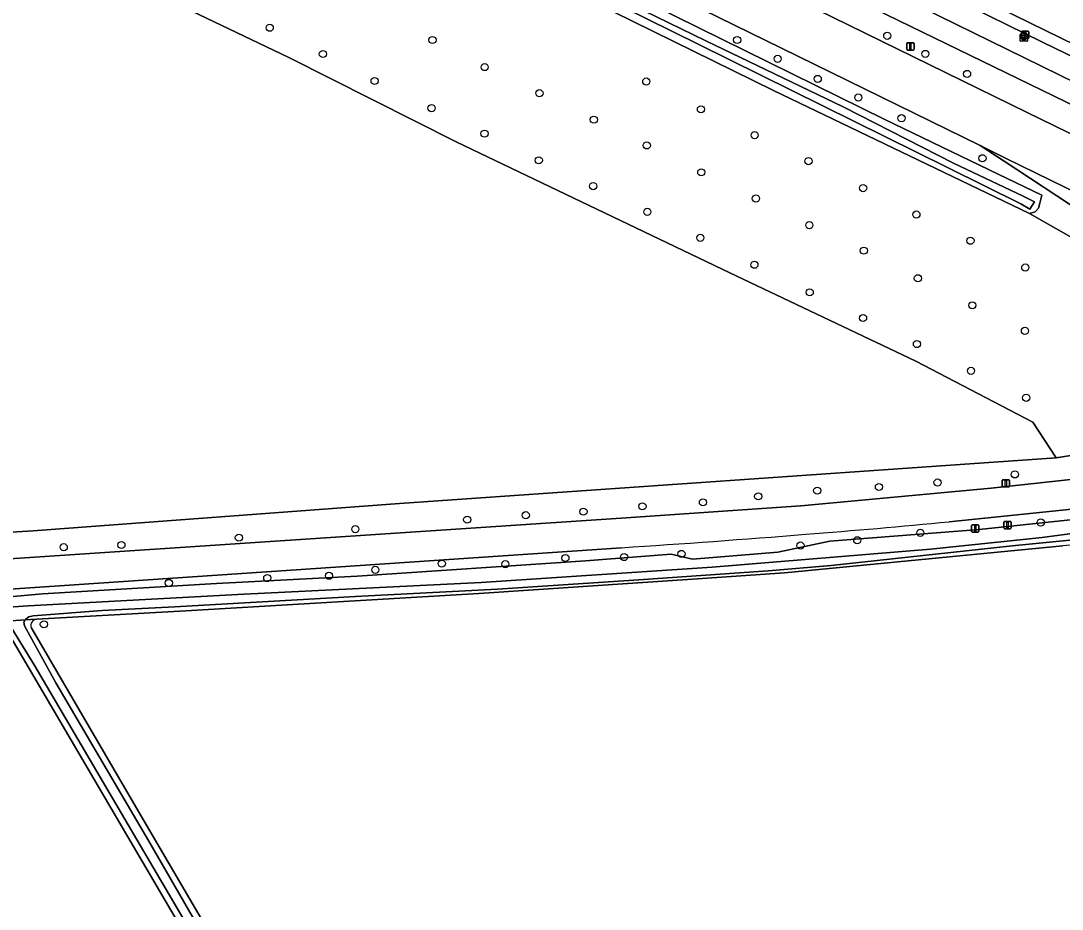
# Model space of a CAD drawing. Extents: x 156141 to 158132, y 385651 to 388333.
# Drawn here: x 156851 to 156993.4, y 386074.6 to 386196.1 of the extents above; entities that cross this region are included whole.
import ezdxf

# ---------------------------------------------------------------- set-up
doc = ezdxf.new("R2010")
doc.units = 0
for name, color, linetype in [('IMGEO_Afsluitpaal', 7, 'Continuous'), ('IMGEO_Berm_groen', 7, 'Continuous'), ('IMGEO_Boom', 7, 'Continuous'), ('IMGEO_Bouwland', 7, 'Continuous'), ('IMGEO_Brandkraan', 7, 'Continuous'), ('IMGEO_Fietspad_gesloten', 7, 'Continuous'), ('IMGEO_Grasland_overig', 7, 'Continuous'), ('IMGEO_Groenvoorziening', 7, 'Continuous'), ('IMGEO_Lichtmast', 7, 'Continuous'), ('IMGEO_Loofbos', 7, 'Continuous'), ('IMGEO_Oever', 7, 'Continuous'), ('IMGEO_Rijbaan_lokaal_gesloten', 7, 'Continuous'), ('IMGEO_Rijbaan_lokaal_open', 7, 'Continuous'), ('IMGEO_Sloot', 7, 'Continuous'), ('IMGEO_Voetpad_open', 7, 'Continuous'), ('IMGEO_Waterloop', 7, 'Continuous')]:
    doc.layers.add(name, color=color, linetype=linetype)

msp = doc.modelspace()

# ---------------------------------------------------------------- linework, layer by layer
at = {"layer": 'IMGEO_Afsluitpaal'}
for p, q in [((156987.85, 386193.84), (156987.85, 386194.64)), ((156987.85, 386194.64), (156987.85, 386193.84)), ((156987.95, 386194.74), (156988.74, 386194.74)), ((156988.74, 386194.74), (156987.95, 386194.74)), ((156988.84, 386194.64), (156988.84, 386193.84)), ((156988.84, 386193.84), (156988.84, 386194.64)), ((156988.74, 386193.74), (156987.95, 386193.74)), ((156987.95, 386193.74), (156988.74, 386193.74)), ((156985.2, 386132.46), (156985.2, 386133.25)), ((156985.2, 386133.25), (156985.2, 386132.46)), ((156985.3, 386133.35), (156986.09, 386133.35)), ((156986.09, 386133.35), (156985.3, 386133.35)), ((156986.19, 386133.25), (156986.19, 386132.46)), ((156986.19, 386132.46), (156986.19, 386133.25)), ((156986.09, 386132.36), (156985.3, 386132.36)), ((156985.3, 386132.36), (156986.09, 386132.36)), ((156985.43, 386126.75), (156985.43, 386127.55)), ((156985.43, 386127.55), (156985.43, 386126.75)), ((156985.53, 386127.65), (156986.32, 386127.65)), ((156986.32, 386127.65), (156985.53, 386127.65)), ((156986.42, 386127.55), (156986.42, 386126.75)), ((156986.42, 386126.75), (156986.42, 386127.55)), ((156981.02, 386126.28), (156981.02, 386127.08)), ((156981.02, 386127.08), (156981.02, 386126.28)), ((156981.12, 386127.18), (156981.91, 386127.18)), ((156981.91, 386127.18), (156981.12, 386127.18)), ((156981.91, 386126.18), (156981.12, 386126.18)), ((156981.12, 386126.18), (156981.91, 386126.18)), ((156982.01, 386127.08), (156982.01, 386126.28)), ((156982.01, 386126.28), (156982.01, 386127.08)), ((156986.32, 386126.65), (156985.53, 386126.65)), ((156985.53, 386126.65), (156986.32, 386126.65))]:
    msp.add_line(p, q, dxfattribs=at)
for points in [[(156988.27, 386194.61), (156988.42, 386194.61), (156988.42, 386193.86), (156988.27, 386193.86), (156988.27, 386194.61)], [(156985.62, 386133.23), (156985.77, 386133.23), (156985.77, 386132.48), (156985.62, 386132.48), (156985.62, 386133.23)], [(156985.85, 386127.53), (156986, 386127.53), (156986, 386126.78), (156985.85, 386126.78), (156985.85, 386127.53)], [(156981.44, 386127.05), (156981.59, 386127.05), (156981.59, 386126.3), (156981.44, 386126.3), (156981.44, 386127.05)]]:
    msp.add_lwpolyline(points, dxfattribs=at)
for centre, start, end in [((156987.95, 386194.64), 90, 180), ((156987.95, 386194.64), 90, 180), ((156988.74, 386194.64), 0, 90), ((156988.74, 386194.64), 360, 90), ((156987.95, 386193.84), 180, 270), ((156987.95, 386193.84), 180, 270), ((156988.74, 386193.84), 270, 0), ((156988.74, 386193.84), 270, 0), ((156985.3, 386133.25), 90, 180), ((156985.3, 386133.25), 90, 180), ((156986.09, 386133.25), 0, 90), ((156986.09, 386133.25), 360, 90), ((156985.3, 386132.46), 180, 270), ((156985.3, 386132.46), 180, 270), ((156986.09, 386132.46), 270, 0), ((156986.09, 386132.46), 270, 0), ((156985.53, 386127.55), 90, 180), ((156985.53, 386127.55), 90, 180), ((156986.32, 386127.55), 0, 90), ((156986.32, 386127.55), 360, 90), ((156981.12, 386127.08), 90, 180), ((156981.12, 386127.08), 90, 180), ((156981.12, 386126.28), 180, 270), ((156981.12, 386126.28), 180, 270), ((156981.91, 386127.08), 0, 90), ((156981.91, 386127.08), 360, 90), ((156981.91, 386126.28), 270, 0), ((156981.91, 386126.28), 270, 0), ((156985.53, 386126.75), 180, 270), ((156985.53, 386126.75), 180, 270), ((156986.32, 386126.75), 270, 0), ((156986.32, 386126.75), 270, 0)]:
    msp.add_arc(centre, 0.1, start, end, dxfattribs=at)
at = {"layer": 'IMGEO_Berm_groen'}
for points in [[(156439.93, 386459.43), (156478.08, 386440.66), (156748.12, 386308.63), (156804.27, 386281.19), (156846.28, 386260.73), (156890.66, 386238.9), (156936.44, 386216.54), (157000.04, 386185.31), (157015.75, 386178.18)], [(157014.71, 386175.6), (157000, 386182.1), (156998.79, 386182.7), (156935.1, 386213.72), (156888.97, 386236.22), (156845.86, 386257.32), (156802.24, 386278.71), (156746.83, 386305.79), (156476.91, 386437.66), (156454.28, 386448.77), (156440.3, 386455.67)], [(157038.53, 386149.88), (157013.3, 386159.3), (157000, 386165.87), (156999.26, 386166.24), (156999.9, 386167.45), (156985.46, 386176.93), (156982.2, 386179.08), (156957.27, 386191.33), (156837.43, 386250)], [(157000, 386188.81), (156997.82, 386189.87), (156996.45, 386190.43), (156992.57, 386192.32), (156988.39, 386194.35), (156958.65, 386209.02), (156918.24, 386228.86), (156874.88, 386250)], [(156880.06, 386226.6), (156969.14, 386182.65), (156984.67, 386175.15), (156990.61, 386172.28), (156990.33, 386171.2), (156990.15, 386170.5), (156989.7, 386170.02), (156988.94, 386169.78), (157020.07, 386152.04)], [(156955.39, 386199.94), (156988.53, 386183.66), (157000, 386178.02), (157007.92, 386174.14)]]:
    msp.add_lwpolyline(points, dxfattribs=at)
at = {"layer": 'IMGEO_Boom'}
for centre in [(156885.02, 386195.2), (156969.48, 386194.1), (156907.28, 386193.52), (156948.95, 386193.53), (156892.29, 386191.61), (156974.69, 386191.62), (156914.42, 386189.82), (156954.49, 386190.94), (156959.97, 386188.2), (156980.4, 386188.88), (156899.36, 386187.92), (156936.52, 386187.84), (156921.91, 386186.24), (156965.52, 386185.65), (156907.15, 386184.2), (156944, 386184.04), (156929.35, 386182.62), (156971.43, 386182.82), (156914.39, 386180.71), (156951.35, 386180.51), (156936.59, 386179.1), (156921.82, 386177.06), (156958.71, 386176.95), (156982.5, 386177.34), (156944.04, 386175.42), (156929.26, 386173.53), (156966.18, 386173.26), (156951.51, 386171.84), (156936.66, 386170.01), (156973.47, 386169.64), (156958.82, 386168.19), (156943.91, 386166.45), (156980.86, 386166.06), (156966.28, 386164.7), (156951.31, 386162.77), (156988.36, 386162.39), (156973.67, 386160.92), (156958.88, 386159), (156981.12, 386157.22), (156966.17, 386155.48), (156988.31, 386153.73), (156973.54, 386151.92), (156980.94, 386148.25), (156988.48, 386144.57), (156986.93, 386134.08), (156976.36, 386132.97), (156959.9, 386131.86), (156968.34, 386132.36), (156944.27, 386130.26), (156951.83, 386131.08), (156920.04, 386128.5), (156927.93, 386128.98), (156936, 386129.71), (156912.03, 386127.89), (156990.48, 386127.5), (156896.73, 386126.59), (156974.01, 386126.09), (156856.84, 386124.12), (156864.73, 386124.42), (156880.8, 386125.43), (156957.61, 386124.35), (156965.38, 386125.07), (156925.46, 386122.64), (156933.49, 386122.77), (156941.33, 386123.2), (156908.55, 386121.88), (156917.24, 386121.79), (156884.68, 386119.9), (156893.12, 386120.22), (156899.46, 386121.03), (156871.22, 386119.23), (156854.13, 386113.57)]:
    msp.add_circle(centre, 0.489, dxfattribs=at)
at = {"layer": 'IMGEO_Bouwland'}
for points in [[(156701.86, 386132.22), (156719.71, 386127.25), (156736.16, 386123.57), (156748.95, 386122.09), (156766.92, 386122.36), (156787.29, 386123.12), (156825.89, 386124.72), (156852.67, 386126.34), (156902.77, 386130.09), (156976.19, 386135.19), (156992.59, 386136.33), (156989.39, 386141.22), (156973.39, 386149.56), (156947.94, 386161.65), (156910.52, 386179.58), (156887.62, 386191.12), (156870.25, 386199.46)], [(157006.23, 386126.21), (157006.23, 386125.98), (157006.14, 386125.64), (157004.35, 386125.26), (156993.51, 386124.33), (156955.41, 386120.63), (156942.83, 386119.74), (156913.64, 386117.8), (156873.54, 386115.41), (156853.1, 386114.29)], [(156852.39, 386113.15), (156867.83, 386086.65), (156918.45, 386000.13), (156926.67, 385986.81), (156927.19, 385986.09), (156927.72, 385986.03), (156934.84, 385992.57), (156941.73, 385998.63), (156985.87, 386034.82), (156992.87, 386039.55), (156998.38, 386043.28), (157009.05, 386050.07), (157029.72, 386063.09), (157060.57, 386082.93), (157081.64, 386095.35), (157084.07, 386096.73)]]:
    msp.add_lwpolyline(points, dxfattribs=at)
msp.add_arc((156853.26, 386113.4), 0.907, 100.2485, 196.0567, dxfattribs=at)
at = {"layer": 'IMGEO_Brandkraan'}
for p, q in [((156987.74, 386194.35), (156988.59, 386194.35)), ((156987.66, 386193.42), (156987.66, 386194.28)), ((156988.59, 386193.35), (156987.74, 386193.35)), ((156987.92, 386193.84), (156987.92, 386193.86)), ((156988.36, 386193.81), (156987.96, 386193.81)), ((156987.97, 386193.89), (156988.36, 386193.89)), ((156988.15, 386194.13), (156988.18, 386194.13)), ((156988.17, 386193.57), (156988.15, 386193.57)), ((156988.41, 386193.86), (156988.41, 386193.84)), ((156988.67, 386194.28), (156988.67, 386193.42))]:
    msp.add_line(p, q, dxfattribs=at)
for points in [[(156987.74, 386194.35), (156988.59, 386194.35)], [(156987.66, 386193.42), (156987.66, 386194.28)], [(156988.59, 386193.35), (156987.74, 386193.35)], [(156988.67, 386194.28), (156988.67, 386193.42)]]:
    msp.add_lwpolyline(points, dxfattribs=at)
for centre, radius, start, end in [((156987.74, 386194.27), 0.0765, 91.552, 178.448), ((156987.74, 386194.27), 0.0765, 91.552, 178.448), ((156988.59, 386194.27), 0.0765, 1.552, 88.448), ((156988.59, 386194.27), 0.0765, 1.552, 88.448), ((156987.74, 386193.42), 0.0765, 181.552, 268.448), ((156987.74, 386193.42), 0.0765, 181.552, 268.448), ((156987.96, 386193.85), 0.0403, 85.8775, 175.7526), ((156987.96, 386193.84), 0.0366, 178.938, 274.7102), ((156988.37, 386193.85), 0.0386, 1.7309, 96.639), ((156988.36, 386193.85), 0.043, 264.8664, 352.4533), ((156988.59, 386193.42), 0.0765, 271.552, 358.448), ((156988.59, 386193.42), 0.0765, 271.552, 358.448)]:
    msp.add_arc(centre, radius, start, end, dxfattribs=at)
for centre, major_axis, ratio, start_param, end_param in [((156988.15, 386193.85), (-0.387, 0.002), 0.722429, 4.712389, 7.853982), ((156988.18, 386193.85), (-0.39, 0.002), 0.717154, 1.570796, 4.712389)]:
    msp.add_ellipse(centre, major_axis=major_axis, ratio=ratio, start_param=start_param, end_param=end_param, dxfattribs=at)
at = {"layer": 'IMGEO_Fietspad_gesloten'}
msp.add_lwpolyline([(156748.12, 386308.63), (156746.83, 386305.79), (156802.24, 386278.71), (156845.86, 386257.32), (156888.97, 386236.22), (156935.1, 386213.72), (156998.79, 386182.7), (157000.04, 386185.31), (156936.44, 386216.54), (156890.66, 386238.9), (156846.28, 386260.73), (156804.27, 386281.19)], close=True, dxfattribs=at)
at = {"layer": 'IMGEO_Grasland_overig'}
msp.add_lwpolyline([(156870.25, 386199.46), (156887.62, 386191.12), (156910.52, 386179.58), (156947.94, 386161.65), (156973.39, 386149.56), (156989.39, 386141.22), (156992.59, 386136.33), (157034.11, 386142.95), (157028.92, 386146.3), (157020.07, 386152.04), (156988.94, 386169.78), (156953.91, 386186.63), (156825.09, 386250)], dxfattribs=at)
at = {"layer": 'IMGEO_Groenvoorziening'}
for points in [[(157008.41, 386130.77), (157000, 386129.89), (156984.17, 386128.24), (156977.97, 386127.6)], [(156845.91, 386116.99), (156853.96, 386117.72), (156877.75, 386119.14), (156896.96, 386120.18), (156928.21, 386122.25), (156939.92, 386123.16), (156942.84, 386122.49), (156954.52, 386123.45), (156961.64, 386124.93), (156982.07, 386126.54), (156997.11, 386128.16), (157003.46, 386128.85), (157005.07, 386128.7), (157005.89, 386128.54), (157006.11, 386128.11), (157006.21, 386126.75), (157006.23, 386126.21)], [(156933.11, 386124.05), (156784.05, 386113.96), (156773.51, 386113.33)]]:
    msp.add_lwpolyline(points, dxfattribs=at)
for centre, radius, start, end in [((156889.2, 387036.7), 913.42, 274.34008, 275.57674), ((156830.77, 387699.62), 1578.89, 273.71641, 274.63402)]:
    msp.add_arc(centre, radius, start, end, dxfattribs=at)
at = {"layer": 'IMGEO_Lichtmast'}
for p, q in [((156972.15, 386192.25), (156972.15, 386193.05)), ((156972.15, 386193.05), (156972.15, 386192.25)), ((156972.25, 386193.15), (156973.04, 386193.15)), ((156973.04, 386193.15), (156972.25, 386193.15)), ((156973.14, 386193.05), (156973.14, 386192.25)), ((156973.14, 386192.25), (156973.14, 386193.05)), ((156973.04, 386192.15), (156972.25, 386192.15)), ((156972.25, 386192.15), (156973.04, 386192.15))]:
    msp.add_line(p, q, dxfattribs=at)
msp.add_lwpolyline([(156972.57, 386193.03), (156972.72, 386193.03), (156972.72, 386192.28), (156972.57, 386192.28), (156972.57, 386193.03)], dxfattribs=at)
for centre, start, end in [((156972.25, 386193.05), 90, 180), ((156972.25, 386193.05), 90, 180), ((156973.04, 386193.05), 0, 90), ((156973.04, 386193.05), 360, 90), ((156972.25, 386192.25), 180, 270), ((156972.25, 386192.25), 180, 270), ((156973.04, 386192.25), 270, 0), ((156973.04, 386192.25), 270, 0)]:
    msp.add_arc(centre, 0.1, start, end, dxfattribs=at)
at = {"layer": 'IMGEO_Loofbos'}
for points in [[(156441.01, 386463.8), (156479.51, 386444.91), (156513.81, 386428.04), (156540.12, 386415.26), (156546.07, 386412.38), (156571.02, 386399.96), (156633.35, 386369.63), (156663.58, 386354.86), (156696.62, 386338.78), (156728.15, 386323.33), (156794.45, 386290.97), (156816.86, 386279.93), (156878.47, 386250), (156993.26, 386193.78), (156997.02, 386191.93), (156998.62, 386191.17), (157000, 386190.5)], [(157033.85, 386138.49), (157033.49, 386140.63), (157035.45, 386141), (157036.3, 386141.54), (157034.11, 386142.95), (156992.59, 386136.33), (156976.19, 386135.19), (156902.77, 386130.09), (156852.67, 386126.34), (156825.89, 386124.72), (156787.29, 386123.12), (156766.92, 386122.36), (156748.95, 386122.09), (156736.16, 386123.57), (156719.71, 386127.25), (156701.86, 386132.22)], [(156768.51, 386117.13), (156933.09, 386128.11), (156957.64, 386129.8), (156983.68, 386132.2), (157000, 386133.98), (157009.51, 386135.12)], [(156848.31, 386019.16), (156853.15, 386019.45), (156897.96, 386029.25), (156848.89, 386113.05)]]:
    msp.add_lwpolyline(points, dxfattribs=at)
at = {"layer": 'IMGEO_Oever'}
for points in [[(156825.09, 386250), (156953.91, 386186.63), (156988.94, 386169.78), (156989.7, 386170.02), (156990.15, 386170.5), (156990.33, 386171.2), (156990.61, 386172.28), (156984.67, 386175.15), (156969.14, 386182.65), (156880.06, 386226.6)], [(156926.12, 386202.51), (156944.66, 386193.43), (156963.44, 386184.37), (156978.63, 386176.64), (156988.05, 386172.17), (156989.62, 386171.4), (156988.96, 386170.36), (156987.76, 386171.09), (156977.74, 386176.06), (156943.61, 386192.96), (156922.83, 386203.28)], [(156997.11, 386128.16), (156982.07, 386126.54), (156961.64, 386124.93), (156954.52, 386123.45), (156942.84, 386122.49), (156939.92, 386123.16), (156928.21, 386122.25), (156896.96, 386120.18), (156877.75, 386119.14), (156853.96, 386117.72), (156845.91, 386116.99)], [(156848.65, 386115.86), (156851.99, 386116.12), (156881.52, 386117.7), (156913.94, 386119.29), (156945.54, 386121.39), (156975.41, 386123.87), (156990.68, 386125.45), (157004.96, 386127.36)], [(157000, 386125.63), (156986.55, 386124.3), (156961.82, 386121.61), (156953.19, 386120.9), (156935.51, 386119.67), (156916.17, 386118.37), (156896.74, 386117.36), (156872.04, 386115.94), (156862.08, 386115.46), (156852.64, 386114.71), (156852.05, 386114.61), (156851.65, 386114.27), (156851.59, 386114.18), (156853.1, 386114.29), (156873.54, 386115.41), (156913.64, 386117.8), (156942.83, 386119.74), (156955.41, 386120.63), (156993.51, 386124.33)], [(156925.23, 385984.52), (156925.82, 385983.47), (156925.97, 385983.61), (156926.08, 385983.85), (156926.14, 385984.39), (156926.08, 385984.95), (156924.42, 385987.51), (156916.39, 386001.39), (156897.49, 386032.52), (156873.79, 386072.29), (156852.82, 386108.02), (156849.24, 386113.83), (156848.98, 386113.99), (156847.24, 386113.86)], [(156853.1, 386114.29), (156851.59, 386114.18), (156851.4, 386113.88), (156851.46, 386113.35), (156855.75, 386105.56), (156868.5, 386083.91), (156878.64, 386066.28), (156890.76, 386045.66), (156897.4, 386034.59), (156907.29, 386018.04), (156918.92, 385998.37), (156924.49, 385989.12), (156927.24, 385984.94), (156927.73, 385985.25)], [(156848.89, 386113.05), (156897.96, 386029.25), (156902.7, 386022.83), (156925.23, 385984.52)], [(156927.73, 385985.25), (156927.19, 385986.09), (156926.67, 385986.81), (156918.45, 386000.13), (156867.83, 386086.65), (156852.39, 386113.15)]]:
    msp.add_lwpolyline(points, dxfattribs=at)
msp.add_arc((156853.26, 386113.4), 0.907, 100.2485, 196.0567, dxfattribs=at)
at = {"layer": 'IMGEO_Rijbaan_lokaal_gesloten'}
for points in [[(156929.66, 386212.45), (156904.35, 386224.95), (156882.15, 386235.51), (156864.99, 386244), (156852.56, 386250), (156839.62, 386256.24), (156799.3, 386276.04), (156775.3, 386287.81), (156755.14, 386297.61), (156745.28, 386302.37), (156742.53, 386296.33), (156837.43, 386250), (156957.27, 386191.33), (156982.2, 386179.08), (156985.66, 386177.37), (157000, 386170.33), (157038.96, 386151.18)], [(157007.92, 386174.14), (157000, 386178.02), (156988.53, 386183.66), (156955.39, 386199.94), (156929.66, 386212.45)], [(157009.51, 386135.12), (157000, 386133.98), (156983.68, 386132.2), (156957.64, 386129.8), (156933.09, 386128.11), (156768.51, 386117.13)], [(156977.97, 386127.6), (156984.17, 386128.24), (157000, 386129.89), (157008.41, 386130.77)], [(156773.51, 386113.33), (156784.05, 386113.96), (156933.11, 386124.05)]]:
    msp.add_lwpolyline(points, dxfattribs=at)
for centre, radius, start, end in [((156889.2, 387036.7), 913.42, 274.34008, 275.57674), ((156830.77, 387699.62), 1578.89, 273.71641, 274.63402)]:
    msp.add_arc(centre, radius, start, end, dxfattribs=at)
at = {"layer": 'IMGEO_Rijbaan_lokaal_open'}
msp.add_lwpolyline([(157000, 386167.4), (157014.02, 386160.45), (157038.96, 386151.18), (157000, 386170.33), (156985.66, 386177.37), (156982.2, 386179.08), (156985.46, 386176.93), (156999.9, 386167.45)], close=True, dxfattribs=at)
at = {"layer": 'IMGEO_Sloot'}
msp.add_lwpolyline([(156922.83, 386203.28), (156943.61, 386192.96), (156977.74, 386176.06), (156987.76, 386171.09), (156988.96, 386170.36), (156989.62, 386171.4), (156988.05, 386172.17), (156978.63, 386176.64), (156963.44, 386184.37), (156944.66, 386193.43), (156926.12, 386202.51)], dxfattribs=at)
at = {"layer": 'IMGEO_Voetpad_open'}
for points in [[(157000, 386190.5), (156998.62, 386191.17), (156997.02, 386191.93), (156993.26, 386193.78), (156878.47, 386250), (156816.86, 386279.93), (156794.45, 386290.97), (156728.15, 386323.33), (156696.62, 386338.78), (156663.58, 386354.86), (156633.35, 386369.63), (156571.02, 386399.96), (156546.07, 386412.38), (156540.12, 386415.26), (156513.81, 386428.04), (156479.51, 386444.91), (156441.01, 386463.8)], [(156958.65, 386209.02), (156988.39, 386194.35), (156992.57, 386192.32), (156996.45, 386190.43), (156997.82, 386189.87), (157000, 386188.81)]]:
    msp.add_lwpolyline(points, dxfattribs=at)
at = {"layer": 'IMGEO_Waterloop'}
for points in [[(157004.96, 386127.36), (156990.68, 386125.45), (156975.41, 386123.87), (156945.54, 386121.39), (156913.94, 386119.29), (156881.52, 386117.7), (156851.99, 386116.12), (156848.65, 386115.86)], [(156848.98, 386113.99), (156851.59, 386114.18), (156851.65, 386114.27), (156852.05, 386114.61), (156852.64, 386114.71), (156862.08, 386115.46), (156872.04, 386115.94), (156896.74, 386117.36), (156916.17, 386118.37), (156935.51, 386119.67), (156953.19, 386120.9), (156961.82, 386121.61), (156986.55, 386124.3), (157000, 386125.63)], [(156878.64, 386066.28), (156868.5, 386083.91), (156855.75, 386105.56), (156851.46, 386113.35), (156851.4, 386113.88), (156851.59, 386114.18), (156848.98, 386113.99)], [(156849.24, 386113.83), (156852.82, 386108.02), (156873.79, 386072.29)]]:
    msp.add_lwpolyline(points, dxfattribs=at)

doc.saveas('drawing.dxf')
